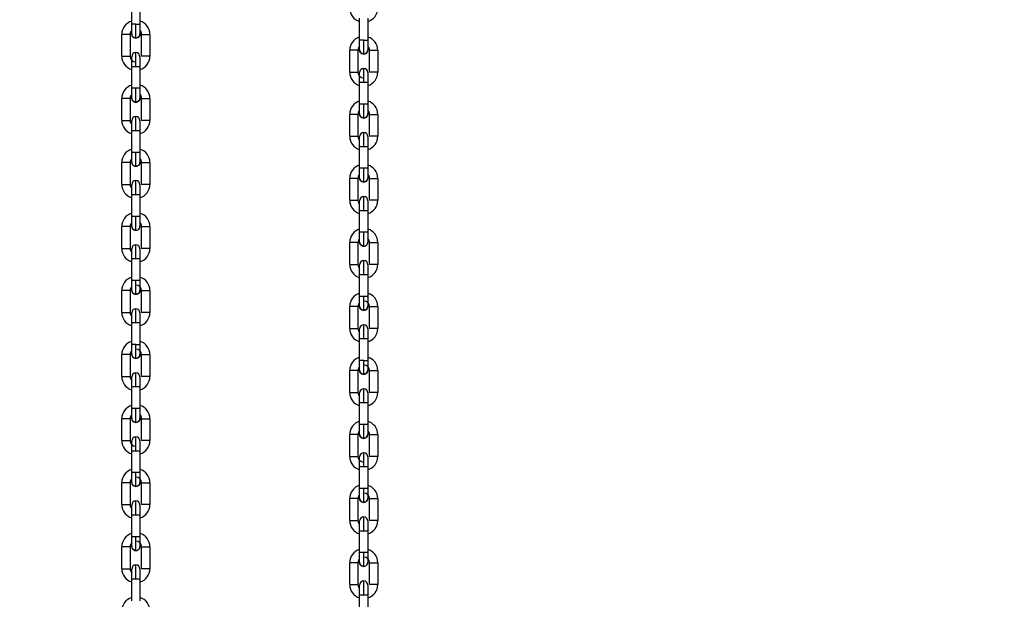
# Model space of a CAD drawing. Header units: inches. Extents: x 170 to 288, y 234 to 248.
# Tile 436 of 480: x 260.326 to 260.95, y 241.673 to 242.041. Entities that reach past the tile are written whole.
import ezdxf

# ---------------------------------------------------------------- set-up
doc = ezdxf.new("R2010")
doc.units = ezdxf.units.IN
doc.header["$LTSCALE"] = 0.25
doc.header["$MEASUREMENT"] = 0
doc.layers.add('ANNOTATIONS', color=1, linetype='Continuous')
doc.layers.add('STANDARD Z GUIDE MOTOR RH', color=7, linetype='Continuous')
doc.styles.add('ARIAL', font='arial.ttf', dxfattribs={"height": 0.09375})
doc.dimstyles.new('STANDARD$0', dxfattribs={"dimtxt": 0.09375, "dimasz": 0.09375, "dimexe": 0.03125, "dimexo": 0.046875, "dimgap": 0.09, "dimtad": 0, "dimtih": 1, "dimtoh": 1, "dimdec": 4, "dimzin": 0, "dimdsep": 46, "dimtxsty": 'ARIAL', "dimcen": 0.09, "dimadec": 0, "dimazin": 0, "dimtfac": 1, "dimtdec": 4, "dimtofl": 0, "dimtmove": 0, "dimatfit": 1, "dimfxl": 1, "dimtolj": 1, "dimtzin": 0, "dimarcsym": 0})

# ---------------------------------------------------------------- blocks, each defined once
blk = doc.blocks.new('*D53')
at = {"layer": 'ANNOTATIONS', "color": 0, "lineweight": -2, "transparency": 16777216}
for p, q in [((259.74769, 244.14378), (261.46263, 244.14378)), ((261.43138, 244.05003), (261.43138, 242.35904)), ((261.43138, 240.23319), (261.43138, 241.92418)), ((260.15394, 240.13944), (261.46263, 240.13944))]:
    blk.add_line(p, q, dxfattribs=at)
at = {"layer": 'ANNOTATIONS', "color": 0, "transparency": 16777216}
for points in [[(261.41575, 244.05003), (261.447, 244.05003), (261.43138, 244.14378)], [(261.41575, 240.23319), (261.447, 240.23319), (261.43138, 240.13944)]]:
    blk.add_solid(points, dxfattribs=at)
at = {"layer": 'defpoints', "color": 0, "transparency": 16777216}
for p in [(259.70081, 244.14378), (261.43138, 244.14378), (260.10706, 240.13944)]:
    blk.add_point(p, dxfattribs=at)
at = {"layer": 'ANNOTATIONS', "color": 0, "transparency": 16777216, "insert": (261.43138, 242.14161), "char_height": 0.09375, "attachment_point": 5, "style": 'ARIAL'}
blk.add_mtext('\\A1;OPENING \\PHEIGHT', dxfattribs=at)

msp = doc.modelspace()

# ---------------------------------------------------------------- linework, layer by layer
at = {"layer": 'STANDARD Z GUIDE MOTOR RH'}
for p, q in [((260.39657, 242.038), (260.39657, 242.05191)), ((260.40182, 242.05191), (260.40182, 242.038)), ((260.54116, 242.02789), (260.54116, 242.0418)), ((260.54641, 242.0418), (260.54641, 242.02789)), ((260.3992, 242.038), (260.39657, 242.038)), ((260.39027, 242.01767), (260.39027, 242.03158)), ((260.39552, 242.03158), (260.39552, 242.01767)), ((260.40287, 242.01767), (260.40287, 242.03158)), ((260.40812, 242.03158), (260.40812, 242.01767)), ((260.54379, 242.02789), (260.54116, 242.02789)), ((260.40812, 242.01767), (260.40287, 242.01767)), ((260.53486, 242.00756), (260.53486, 242.02147)), ((260.54011, 242.02147), (260.54011, 242.00756)), ((260.54746, 242.00756), (260.54746, 242.02147)), ((260.55271, 242.02147), (260.55271, 242.00756)), ((260.39657, 241.99734), (260.39657, 242.01125)), ((260.39657, 242.01125), (260.3992, 242.01125)), ((260.40182, 242.01125), (260.40182, 241.99734)), ((260.55271, 242.00756), (260.54746, 242.00756)), ((260.54116, 241.98723), (260.54116, 242.00114)), ((260.54116, 242.00114), (260.54379, 242.00114)), ((260.54641, 242.00114), (260.54641, 241.98723)), ((260.40182, 241.99734), (260.39657, 241.99734)), ((260.39027, 241.977), (260.39027, 241.99092)), ((260.39552, 241.99092), (260.39552, 241.977)), ((260.40287, 241.977), (260.40287, 241.99092)), ((260.40812, 241.99092), (260.40812, 241.977)), ((260.54641, 241.98723), (260.54116, 241.98723)), ((260.53486, 241.9669), (260.53486, 241.98081)), ((260.54011, 241.98081), (260.54011, 241.9669)), ((260.54746, 241.9669), (260.54746, 241.98081)), ((260.55271, 241.98081), (260.55271, 241.9669)), ((260.39027, 241.977), (260.39552, 241.977)), ((260.39657, 241.95667), (260.39657, 241.97059)), ((260.39657, 241.97059), (260.40105, 241.97059)), ((260.40182, 241.97058), (260.40182, 241.95667)), ((260.53486, 241.9669), (260.54011, 241.9669)), ((260.54116, 241.94657), (260.54116, 241.96048)), ((260.54116, 241.96048), (260.54564, 241.96048)), ((260.54641, 241.96048), (260.54641, 241.94657)), ((260.4002, 241.95667), (260.39657, 241.95667)), ((260.39027, 241.93634), (260.39027, 241.95025)), ((260.39552, 241.95025), (260.39552, 241.93634)), ((260.40287, 241.93634), (260.40287, 241.95025)), ((260.40287, 241.95025), (260.40812, 241.95025)), ((260.40812, 241.95025), (260.40812, 241.93634)), ((260.54479, 241.94657), (260.54116, 241.94657)), ((260.39657, 241.93383), (260.39657, 241.93609)), ((260.53486, 241.92624), (260.53486, 241.94015)), ((260.54011, 241.94015), (260.54011, 241.92624)), ((260.54746, 241.92624), (260.54746, 241.94015)), ((260.54746, 241.94015), (260.55271, 241.94015)), ((260.55271, 241.94015), (260.55271, 241.92624)), ((260.39657, 241.91601), (260.39657, 241.92992)), ((260.40182, 241.92992), (260.40182, 241.91601)), ((260.54116, 241.92372), (260.54116, 241.92598)), ((260.54116, 241.90591), (260.54116, 241.91982)), ((260.54641, 241.91982), (260.54641, 241.90591)), ((260.40182, 241.91601), (260.39657, 241.91601)), ((260.39027, 241.89568), (260.39027, 241.90959)), ((260.39552, 241.90959), (260.39027, 241.90959)), ((260.39552, 241.90959), (260.39552, 241.89568)), ((260.40287, 241.89568), (260.40287, 241.90959)), ((260.40812, 241.90959), (260.40812, 241.89568)), ((260.54641, 241.90591), (260.54116, 241.90591)), ((260.53486, 241.88558), (260.53486, 241.89949)), ((260.54011, 241.89949), (260.53486, 241.89949)), ((260.54011, 241.89949), (260.54011, 241.88557)), ((260.54746, 241.88557), (260.54746, 241.89949)), ((260.55271, 241.89949), (260.55271, 241.88557)), ((260.39657, 241.89162), (260.39657, 241.89496)), ((260.39657, 241.87535), (260.39657, 241.88926)), ((260.39657, 241.88926), (260.4002, 241.88926)), ((260.40182, 241.88926), (260.40182, 241.87535)), ((260.54116, 241.88152), (260.54116, 241.88485)), ((260.54116, 241.86524), (260.54116, 241.87916)), ((260.54116, 241.87916), (260.54479, 241.87916)), ((260.54641, 241.87916), (260.54641, 241.86524)), ((260.39919, 241.87535), (260.39657, 241.87535)), ((260.39027, 241.85502), (260.39027, 241.86893)), ((260.39552, 241.86893), (260.39552, 241.85502)), ((260.40287, 241.85502), (260.40287, 241.86893)), ((260.40812, 241.86893), (260.40812, 241.85502)), ((260.54379, 241.86524), (260.54116, 241.86524)), ((260.53486, 241.84491), (260.53486, 241.85882)), ((260.54011, 241.85882), (260.54011, 241.84491)), ((260.54746, 241.84491), (260.54746, 241.85882)), ((260.55271, 241.85882), (260.55271, 241.84491)), ((260.39657, 241.83469), (260.39657, 241.8486)), ((260.39657, 241.8486), (260.40182, 241.8486)), ((260.40182, 241.8486), (260.40182, 241.83469)), ((260.54116, 241.82458), (260.54116, 241.83849)), ((260.54116, 241.83849), (260.54641, 241.83849)), ((260.54641, 241.83849), (260.54641, 241.82458)), ((260.39919, 241.83469), (260.39657, 241.83469)), ((260.39027, 241.81436), (260.39027, 241.82827)), ((260.39552, 241.82827), (260.39552, 241.81436)), ((260.40287, 241.81436), (260.40287, 241.82827)), ((260.40812, 241.82827), (260.40812, 241.81436)), ((260.54378, 241.82458), (260.54116, 241.82458)), ((260.53486, 241.80425), (260.53486, 241.81816)), ((260.54011, 241.81816), (260.54011, 241.80425)), ((260.54746, 241.80425), (260.54746, 241.81816)), ((260.55271, 241.81816), (260.55271, 241.80425)), ((260.40812, 241.81436), (260.40287, 241.81436)), ((260.39657, 241.79403), (260.39657, 241.80794)), ((260.39657, 241.80794), (260.39919, 241.80794)), ((260.40182, 241.80794), (260.40182, 241.79403)), ((260.55271, 241.80425), (260.54746, 241.80425)), ((260.54116, 241.78392), (260.54116, 241.79783)), ((260.54116, 241.79783), (260.54378, 241.79783)), ((260.54641, 241.79783), (260.54641, 241.78392)), ((260.40182, 241.79403), (260.39657, 241.79403)), ((260.39027, 241.7737), (260.39027, 241.78761)), ((260.39552, 241.78761), (260.39552, 241.7737)), ((260.40287, 241.7737), (260.40287, 241.78761)), ((260.40812, 241.78761), (260.40812, 241.7737)), ((260.54641, 241.78392), (260.54116, 241.78392)), ((260.39027, 241.7737), (260.39552, 241.7737)), ((260.53486, 241.76359), (260.53486, 241.7775)), ((260.54011, 241.7775), (260.54011, 241.76359)), ((260.54746, 241.76359), (260.54746, 241.7775)), ((260.55271, 241.7775), (260.55271, 241.76359)), ((260.39657, 241.75337), (260.39657, 241.76728)), ((260.39657, 241.76728), (260.40162, 241.76728)), ((260.40182, 241.76728), (260.40182, 241.75337)), ((260.53486, 241.76359), (260.54011, 241.76359)), ((260.54116, 241.74326), (260.54116, 241.75717)), ((260.54116, 241.75717), (260.54621, 241.75717)), ((260.54641, 241.75717), (260.54641, 241.74326)), ((260.4002, 241.75337), (260.39657, 241.75337)), ((260.39027, 241.73304), (260.39027, 241.74695)), ((260.39552, 241.74695), (260.39552, 241.73304)), ((260.40287, 241.73304), (260.40287, 241.74695)), ((260.40287, 241.74695), (260.40812, 241.74695)), ((260.40812, 241.74695), (260.40811, 241.73304)), ((260.54479, 241.74326), (260.54116, 241.74326)), ((260.53486, 241.72293), (260.53486, 241.73684)), ((260.54011, 241.73684), (260.54011, 241.72293)), ((260.54746, 241.72293), (260.54746, 241.73684)), ((260.54746, 241.73684), (260.55271, 241.73684)), ((260.55271, 241.73684), (260.55271, 241.72293)), ((260.39657, 241.73052), (260.39657, 241.73278)), ((260.39657, 241.71271), (260.39657, 241.72662)), ((260.39657, 241.72662), (260.40182, 241.72662)), ((260.40182, 241.72662), (260.40182, 241.71271)), ((260.54116, 241.72041), (260.54116, 241.72268)), ((260.54116, 241.7026), (260.54116, 241.71651)), ((260.54116, 241.71651), (260.54641, 241.71651)), ((260.54641, 241.71651), (260.54641, 241.7026)), ((260.40182, 241.71271), (260.39657, 241.71271)), ((260.39027, 241.69238), (260.39027, 241.70629)), ((260.39552, 241.70629), (260.39027, 241.70629)), ((260.39552, 241.70629), (260.39552, 241.69237)), ((260.40286, 241.69237), (260.40286, 241.70629)), ((260.40811, 241.70629), (260.40811, 241.69237)), ((260.54641, 241.7026), (260.54116, 241.7026)), ((260.53486, 241.68227), (260.53486, 241.69618)), ((260.54011, 241.69618), (260.53486, 241.69618)), ((260.54011, 241.69618), (260.54011, 241.68227)), ((260.54746, 241.68227), (260.54746, 241.69618)), ((260.55271, 241.69618), (260.55271, 241.68227)), ((260.39656, 241.67204), (260.39657, 241.68596)), ((260.39657, 241.68596), (260.40019, 241.68596)), ((260.40181, 241.68596), (260.40181, 241.67204)), ((260.54116, 241.66194), (260.54116, 241.67585)), ((260.54116, 241.67585), (260.54479, 241.67585)), ((260.54641, 241.67585), (260.54641, 241.66194))]:
    msp.add_line(p, q, dxfattribs=at)
at = {"layer": 'STANDARD Z GUIDE MOTOR RH', "flags": 128}
for points in [[(260.39657, 242.03183), (260.39657, 242.03287), (260.39657, 242.03364), (260.39657, 242.03679), (260.39657, 242.038)], [(260.3992, 242.0292), (260.3992, 242.03069), (260.3992, 242.03178), (260.3992, 242.03463), (260.3992, 242.03628), (260.3992, 242.038)], [(260.40182, 242.038), (260.40182, 242.03679), (260.40182, 242.03364), (260.40182, 242.03287), (260.40182, 242.03183)], [(260.39552, 242.03158), (260.39532, 242.03158), (260.39027, 242.03158)], [(260.3992, 242.0292), (260.39819, 242.0294), (260.39734, 242.02997), (260.39677, 242.03082), (260.39657, 242.03183)], [(260.40182, 242.03183), (260.40162, 242.03082), (260.40105, 242.02997), (260.4002, 242.0294), (260.3992, 242.0292)], [(260.40287, 242.03158), (260.40449, 242.03158), (260.4055, 242.03158), (260.40812, 242.03158)], [(260.54116, 242.02172), (260.54116, 242.02276), (260.54116, 242.02353), (260.54116, 242.02669), (260.54116, 242.02789)], [(260.54379, 242.0191), (260.54379, 242.02058), (260.54379, 242.02167), (260.54379, 242.02453), (260.54379, 242.02617), (260.54379, 242.02789)], [(260.54641, 242.02789), (260.54641, 242.02669), (260.54641, 242.02353), (260.54641, 242.02276), (260.54641, 242.02172)], [(260.39027, 242.01767), (260.3939, 242.01767), (260.39475, 242.01767), (260.39552, 242.01767)], [(260.39657, 242.01125), (260.39657, 242.01361), (260.39657, 242.01467), (260.39657, 242.01741)], [(260.3992, 242.01125), (260.3992, 242.01296), (260.3992, 242.01461), (260.3992, 242.01613), (260.3992, 242.01937), (260.3992, 242.01987), (260.3992, 242.02004)], [(260.40182, 242.01741), (260.40182, 242.01467), (260.40182, 242.01361)], [(260.54011, 242.02147), (260.53991, 242.02147), (260.53486, 242.02147)], [(260.54379, 242.0191), (260.54278, 242.0193), (260.54193, 242.01987), (260.54136, 242.02072), (260.54116, 242.02172)], [(260.54641, 242.02172), (260.54621, 242.02072), (260.54564, 242.01987), (260.54479, 242.0193), (260.54379, 242.0191)], [(260.54746, 242.02147), (260.54908, 242.02147), (260.55009, 242.02147), (260.55271, 242.02147)], [(260.3992, 242.01125), (260.4002, 242.01125), (260.40182, 242.01125)], [(260.40182, 242.01361), (260.40182, 242.01125)], [(260.53486, 242.00756), (260.53849, 242.00756), (260.53934, 242.00756), (260.54011, 242.00756)], [(260.54116, 242.00114), (260.54116, 242.0035), (260.54116, 242.00457), (260.54116, 242.00731)], [(260.54379, 242.00114), (260.54379, 242.00285), (260.54379, 242.0045), (260.54379, 242.00602), (260.54379, 242.00926), (260.54379, 242.00976), (260.54379, 242.00993)], [(260.54641, 242.00731), (260.54641, 242.00457)], [(260.54641, 242.00457), (260.54641, 242.0035)], [(260.54379, 242.00114), (260.54479, 242.00114), (260.54641, 242.00114)], [(260.54641, 242.0035), (260.54641, 242.00114)], [(260.39657, 241.99117), (260.39657, 241.99391), (260.39657, 241.99498), (260.39657, 241.99734)], [(260.3992, 241.98854), (260.3992, 241.98871), (260.3992, 241.98921), (260.3992, 241.99245), (260.3992, 241.99397), (260.3992, 241.99562), (260.3992, 241.99734)], [(260.40182, 241.99734), (260.40182, 241.99613), (260.40182, 241.99498), (260.40182, 241.99164), (260.40182, 241.99129), (260.40182, 241.99117)], [(260.39552, 241.99092), (260.3929, 241.99092), (260.39189, 241.99092), (260.39027, 241.99092)], [(260.3992, 241.98854), (260.39819, 241.98874), (260.39734, 241.98931), (260.39677, 241.99016), (260.39657, 241.99117)], [(260.40182, 241.99117), (260.40162, 241.99016), (260.40105, 241.98931), (260.4002, 241.98874), (260.3992, 241.98854)], [(260.40287, 241.99092), (260.40735, 241.99092), (260.40792, 241.99092), (260.40812, 241.99092)], [(260.54116, 241.98106), (260.54116, 241.9838), (260.54116, 241.98487), (260.54116, 241.98723)], [(260.54379, 241.97844), (260.54379, 241.9786), (260.54379, 241.97911), (260.54379, 241.98234), (260.54379, 241.98386), (260.54379, 241.98551), (260.54379, 241.98723)], [(260.54641, 241.98723), (260.54641, 241.98603), (260.54641, 241.98487), (260.54641, 241.98153), (260.54641, 241.98118), (260.54641, 241.98106)], [(260.3992, 241.97059), (260.3992, 241.9723), (260.3992, 241.97395), (260.3992, 241.9768), (260.3992, 241.9779), (260.3992, 241.97938)], [(260.54011, 241.98081), (260.53749, 241.98081), (260.53648, 241.98081), (260.53486, 241.98081)], [(260.54379, 241.97844), (260.54278, 241.97864), (260.54193, 241.9792), (260.54136, 241.98006), (260.54116, 241.98106)], [(260.54641, 241.98106), (260.54621, 241.98006), (260.54564, 241.9792), (260.54479, 241.97864), (260.54379, 241.97844)], [(260.54746, 241.98081), (260.55194, 241.98081), (260.55251, 241.98081), (260.55271, 241.98081)], [(260.39657, 241.97058), (260.39657, 241.97179), (260.39657, 241.97495), (260.39657, 241.97571), (260.39657, 241.97675)], [(260.40182, 241.97675), (260.40182, 241.97628), (260.40182, 241.97571), (260.40182, 241.97295)], [(260.40182, 241.97628), (260.40182, 241.97571)], [(260.40182, 241.97295), (260.40182, 241.97179), (260.40182, 241.97058)], [(260.40812, 241.977), (260.4065, 241.977), (260.4055, 241.977), (260.40287, 241.977)], [(260.40105, 241.97059), (260.40162, 241.97058), (260.40182, 241.97058)], [(260.54116, 241.96048), (260.54116, 241.96168), (260.54116, 241.96484), (260.54116, 241.96561), (260.54116, 241.96665)], [(260.54379, 241.96048), (260.54379, 241.96219), (260.54379, 241.96384), (260.54379, 241.9667), (260.54379, 241.96779), (260.54379, 241.96927)], [(260.54641, 241.96665), (260.54641, 241.96618), (260.54641, 241.96561), (260.54641, 241.96284)], [(260.55271, 241.9669), (260.55109, 241.9669), (260.55009, 241.9669), (260.54746, 241.9669)], [(260.54564, 241.96048), (260.54621, 241.96048), (260.54641, 241.96048)], [(260.54641, 241.96618), (260.54641, 241.96561)], [(260.54641, 241.96284), (260.54641, 241.96168)], [(260.54641, 241.96168), (260.54641, 241.96048)], [(260.39657, 241.95051), (260.39657, 241.95231), (260.39657, 241.95325), (260.39657, 241.95547), (260.39657, 241.95667)], [(260.3992, 241.94788), (260.3992, 241.95046), (260.3992, 241.95179), (260.3992, 241.95331), (260.3992, 241.95496), (260.3992, 241.95667)], [(260.40182, 241.95667), (260.40105, 241.95667), (260.4002, 241.95667)], [(260.40182, 241.95667), (260.40182, 241.95325), (260.40182, 241.95231), (260.40182, 241.95051)], [(260.39552, 241.95025), (260.39532, 241.95025), (260.39475, 241.95025), (260.39027, 241.95025)], [(260.3992, 241.94788), (260.39819, 241.94808), (260.39734, 241.94865), (260.39677, 241.9495), (260.39657, 241.95051)], [(260.40182, 241.95051), (260.40162, 241.9495), (260.40105, 241.94865), (260.4002, 241.94808), (260.3992, 241.94788)], [(260.54116, 241.9404), (260.54116, 241.94221), (260.54116, 241.94314), (260.54116, 241.94536), (260.54116, 241.94657)], [(260.54379, 241.93777), (260.54379, 241.94035), (260.54379, 241.94168), (260.54379, 241.9432), (260.54379, 241.94485), (260.54379, 241.94657)], [(260.54641, 241.94657), (260.54564, 241.94657), (260.54479, 241.94657)], [(260.54641, 241.94657), (260.54641, 241.94314), (260.54641, 241.94221), (260.54641, 241.9404)], [(260.39027, 241.93634), (260.3929, 241.93634), (260.3939, 241.93634), (260.39552, 241.93634)], [(260.39919, 241.92992), (260.39919, 241.93164), (260.39919, 241.93329), (260.39919, 241.93481), (260.39919, 241.93614), (260.39919, 241.93872)], [(260.40182, 241.93609), (260.40182, 241.93428), (260.40182, 241.93335), (260.40182, 241.93113), (260.40182, 241.92992)], [(260.40812, 241.93634), (260.40792, 241.93634), (260.40287, 241.93634)], [(260.54011, 241.94015), (260.53991, 241.94015), (260.53934, 241.94015), (260.53486, 241.94015)], [(260.54379, 241.93777), (260.54278, 241.93797), (260.54193, 241.93854), (260.54136, 241.93939), (260.54116, 241.9404)], [(260.54641, 241.9404), (260.54621, 241.93939), (260.54564, 241.93854), (260.54479, 241.93797), (260.54379, 241.93777)], [(260.39657, 241.92992), (260.39657, 241.93335), (260.39657, 241.93429)], [(260.39657, 241.92992), (260.39677, 241.92992), (260.39734, 241.92992), (260.39819, 241.92992), (260.40182, 241.92992)], [(260.53486, 241.92624), (260.53749, 241.92624), (260.53849, 241.92624), (260.54011, 241.92624)], [(260.54116, 241.91982), (260.54116, 241.92324), (260.54116, 241.92418)], [(260.54379, 241.91982), (260.54379, 241.92153), (260.54379, 241.92318), (260.54379, 241.9247), (260.54379, 241.92603), (260.54379, 241.92861)], [(260.54641, 241.92598), (260.54641, 241.92418), (260.54641, 241.92324), (260.54641, 241.92102)], [(260.55271, 241.92624), (260.55251, 241.92624), (260.54746, 241.92624)], [(260.54116, 241.91982), (260.54136, 241.91982), (260.54193, 241.91982), (260.54278, 241.91982), (260.54641, 241.91982)], [(260.54641, 241.92102), (260.54641, 241.91982)], [(260.39657, 241.90984), (260.39657, 241.91031), (260.39657, 241.91088), (260.39657, 241.91365), (260.39657, 241.91481), (260.39657, 241.91601)], [(260.39919, 241.90722), (260.39919, 241.9087), (260.39919, 241.9098), (260.39919, 241.91113), (260.39919, 241.91265), (260.39919, 241.91601)], [(260.40182, 241.91601), (260.40182, 241.91481), (260.40182, 241.91365), (260.40182, 241.91165), (260.40182, 241.91088), (260.40182, 241.90984)], [(260.39919, 241.90722), (260.39819, 241.90742), (260.39734, 241.90799), (260.39677, 241.90884), (260.39657, 241.90984)], [(260.40287, 241.90959), (260.40549, 241.90959), (260.4065, 241.90959), (260.40812, 241.90959)], [(260.54116, 241.89974), (260.54116, 241.90021), (260.54116, 241.90078), (260.54116, 241.90355), (260.54116, 241.9047), (260.54116, 241.90591)], [(260.54379, 241.89711), (260.54379, 241.89859), (260.54379, 241.89969), (260.54379, 241.90102), (260.54379, 241.90254), (260.54379, 241.90591)], [(260.54641, 241.90591), (260.54641, 241.9047), (260.54641, 241.90355), (260.54641, 241.90154), (260.54641, 241.90078), (260.54641, 241.89974)], [(260.39919, 241.88926), (260.39919, 241.89098), (260.39919, 241.89263), (260.39919, 241.89415), (260.39919, 241.89657), (260.39919, 241.89739), (260.39919, 241.89805)], [(260.54379, 241.89711), (260.54278, 241.89731), (260.54193, 241.89788), (260.54136, 241.89873), (260.54116, 241.89974)], [(260.54746, 241.89949), (260.55009, 241.89949), (260.55109, 241.89949), (260.55271, 241.89949)], [(260.39027, 241.89568), (260.39532, 241.89568), (260.39552, 241.89568)], [(260.39657, 241.89496), (260.39657, 241.89531), (260.39657, 241.89543)], [(260.39657, 241.89496), (260.39657, 241.89531)], [(260.39657, 241.88926), (260.39657, 241.89047), (260.39657, 241.89162)], [(260.40182, 241.89543), (260.40182, 241.89269)], [(260.40182, 241.89269), (260.40182, 241.89162), (260.40182, 241.88926)], [(260.40812, 241.89568), (260.40549, 241.89568), (260.40449, 241.89568), (260.40307, 241.89568), (260.40287, 241.89568)], [(260.4002, 241.88926), (260.40105, 241.88926), (260.40182, 241.88926)], [(260.53486, 241.88558), (260.53991, 241.88558), (260.54011, 241.88557)], [(260.54116, 241.88485), (260.54116, 241.8852), (260.54116, 241.88532)], [(260.54116, 241.88485), (260.54116, 241.8852)], [(260.54379, 241.87916), (260.54379, 241.88087), (260.54379, 241.88252), (260.54379, 241.88404), (260.54379, 241.88647), (260.54379, 241.88728), (260.54379, 241.88795)], [(260.54641, 241.88532), (260.54641, 241.88258)], [(260.55271, 241.88557), (260.55008, 241.88557), (260.54908, 241.88557), (260.54766, 241.88557), (260.54746, 241.88557)], [(260.54116, 241.87916), (260.54116, 241.88036), (260.54116, 241.88152)], [(260.54479, 241.87916), (260.54564, 241.87916), (260.54641, 241.87916)], [(260.54641, 241.88258), (260.54641, 241.88152), (260.54641, 241.87916)], [(260.39657, 241.86918), (260.39657, 241.87192), (260.39657, 241.87299), (260.39657, 241.87535)], [(260.39919, 241.86656), (260.39919, 241.86673), (260.39919, 241.86913), (260.39919, 241.87047), (260.39919, 241.87364), (260.39919, 241.87535)], [(260.40182, 241.87535), (260.4002, 241.87535), (260.39919, 241.87535)], [(260.40182, 241.87535), (260.40182, 241.87299), (260.40182, 241.87192), (260.40182, 241.86918)], [(260.39552, 241.86893), (260.39475, 241.86893), (260.3939, 241.86893), (260.39027, 241.86893)], [(260.39919, 241.86656), (260.39819, 241.86676), (260.39734, 241.86733), (260.39677, 241.86818), (260.39657, 241.86918)], [(260.40182, 241.86918), (260.40162, 241.86818), (260.40105, 241.86733), (260.4002, 241.86676), (260.39919, 241.86656)], [(260.40287, 241.86893), (260.40792, 241.86893), (260.40812, 241.86893)], [(260.54116, 241.85908), (260.54116, 241.86182), (260.54116, 241.86288), (260.54116, 241.86524)], [(260.54379, 241.85645), (260.54379, 241.85662), (260.54379, 241.85903), (260.54379, 241.86036), (260.54379, 241.86353), (260.54379, 241.86524)], [(260.54641, 241.86524), (260.54479, 241.86524), (260.54379, 241.86524)], [(260.54641, 241.86524), (260.54641, 241.86288), (260.54641, 241.86182), (260.54641, 241.85908)], [(260.39027, 241.85502), (260.39189, 241.85502), (260.39289, 241.85502), (260.39552, 241.85502)], [(260.39657, 241.8486), (260.39657, 241.8498), (260.39657, 241.85203), (260.39657, 241.85296), (260.39657, 241.85477)], [(260.39919, 241.8486), (260.39919, 241.85032), (260.39919, 241.85197), (260.39919, 241.85482), (260.39919, 241.85591), (260.39919, 241.85739)], [(260.40182, 241.85477), (260.40182, 241.85373), (260.40182, 241.85296), (260.40182, 241.8498), (260.40182, 241.8486)], [(260.40812, 241.85502), (260.40735, 241.85502), (260.4065, 241.85502), (260.40287, 241.85502)], [(260.54011, 241.85882), (260.53934, 241.85882), (260.53849, 241.85882), (260.53486, 241.85882)], [(260.54379, 241.85645), (260.54278, 241.85665), (260.54193, 241.85722), (260.54136, 241.85807), (260.54116, 241.85908)], [(260.54641, 241.85908), (260.54621, 241.85807), (260.54564, 241.85722), (260.54479, 241.85665), (260.54379, 241.85645)], [(260.54746, 241.85882), (260.55251, 241.85882), (260.55271, 241.85882)], [(260.40182, 241.85373), (260.40182, 241.85296)], [(260.40182, 241.8498), (260.40182, 241.8486)], [(260.53486, 241.84491), (260.53648, 241.84491), (260.53749, 241.84491), (260.54011, 241.84491)], [(260.54116, 241.83849), (260.54116, 241.8397), (260.54116, 241.84192), (260.54116, 241.84286), (260.54116, 241.84466)], [(260.54378, 241.83849), (260.54378, 241.84021), (260.54378, 241.84186), (260.54378, 241.84471), (260.54378, 241.8458), (260.54378, 241.84729)], [(260.54641, 241.84466), (260.54641, 241.84362), (260.54641, 241.84285)], [(260.54641, 241.84362), (260.54641, 241.84286), (260.54641, 241.8397), (260.54641, 241.83849)], [(260.55271, 241.84491), (260.55194, 241.84491), (260.55109, 241.84491), (260.54746, 241.84491)], [(260.54641, 241.8397), (260.54641, 241.83849)], [(260.39657, 241.82852), (260.39657, 241.82956), (260.39657, 241.83033), (260.39657, 241.83349), (260.39657, 241.83469)], [(260.39919, 241.8259), (260.39919, 241.82738), (260.39919, 241.82847), (260.39919, 241.83133), (260.39919, 241.83297), (260.39919, 241.83469)], [(260.40182, 241.83469), (260.40182, 241.83349), (260.40182, 241.83126), (260.40182, 241.83033), (260.40182, 241.82852)], [(260.39552, 241.82827), (260.39532, 241.82827), (260.39027, 241.82827)], [(260.39919, 241.8259), (260.39819, 241.8261), (260.39734, 241.82667), (260.39677, 241.82752), (260.39657, 241.82852)], [(260.40182, 241.82852), (260.40162, 241.82752), (260.40105, 241.82667), (260.4002, 241.8261), (260.39919, 241.8259)], [(260.40287, 241.82827), (260.40449, 241.82827), (260.40549, 241.82827), (260.40812, 241.82827)], [(260.54116, 241.81841), (260.54116, 241.81945), (260.54116, 241.82022), (260.54116, 241.82338), (260.54116, 241.82458)], [(260.54378, 241.81579), (260.54378, 241.81727), (260.54378, 241.81837), (260.54378, 241.82122), (260.54378, 241.82287), (260.54378, 241.82458)], [(260.54641, 241.82458), (260.54641, 241.82338), (260.54641, 241.82116), (260.54641, 241.82022), (260.54641, 241.81841)], [(260.39919, 241.80794), (260.39919, 241.80965), (260.39919, 241.81282), (260.39919, 241.81416), (260.39919, 241.81673)], [(260.54011, 241.81816), (260.53991, 241.81816), (260.53486, 241.81816)], [(260.54378, 241.81579), (260.54278, 241.81599), (260.54193, 241.81656), (260.54136, 241.81741), (260.54116, 241.81841)], [(260.54641, 241.81841), (260.54621, 241.81741), (260.54564, 241.81656), (260.54479, 241.81599), (260.54378, 241.81579)], [(260.54746, 241.81816), (260.54908, 241.81816), (260.55008, 241.81816), (260.55271, 241.81816)], [(260.39027, 241.81436), (260.39475, 241.81436), (260.39532, 241.81436), (260.39552, 241.81436)], [(260.39657, 241.81137), (260.39657, 241.81411)], [(260.39657, 241.80794), (260.39657, 241.8103), (260.39657, 241.81137)], [(260.40182, 241.81411), (260.40182, 241.81137)], [(260.40182, 241.81137), (260.40182, 241.8103), (260.40182, 241.80794)], [(260.39919, 241.80794), (260.4002, 241.80794), (260.40182, 241.80794)], [(260.53486, 241.80425), (260.53934, 241.80425), (260.53991, 241.80425), (260.54011, 241.80425)], [(260.54116, 241.80019), (260.54116, 241.80126), (260.54116, 241.804)], [(260.54378, 241.79783), (260.54378, 241.79955), (260.54378, 241.80272), (260.54378, 241.80405), (260.54378, 241.80662)], [(260.54641, 241.804), (260.54641, 241.80126)], [(260.54116, 241.79783), (260.54116, 241.80019)], [(260.54378, 241.79783), (260.54479, 241.79783), (260.54641, 241.79783)], [(260.54641, 241.80126), (260.54641, 241.80019)], [(260.54641, 241.80019), (260.54641, 241.79783)], [(260.39657, 241.78786), (260.39657, 241.7906), (260.39657, 241.79167), (260.39657, 241.79403)], [(260.39919, 241.78524), (260.39919, 241.78591), (260.39919, 241.78672), (260.39919, 241.78914), (260.39919, 241.79066), (260.39919, 241.79231), (260.39919, 241.79403)], [(260.40182, 241.79403), (260.40182, 241.79283), (260.40182, 241.79167), (260.40182, 241.7889), (260.40182, 241.78833), (260.40182, 241.78786)], [(260.39552, 241.78761), (260.39289, 241.78761), (260.39189, 241.78761), (260.39027, 241.78761)], [(260.39919, 241.78524), (260.39819, 241.78544), (260.39734, 241.786), (260.39677, 241.78686), (260.39657, 241.78786)], [(260.40182, 241.78786), (260.40162, 241.78686), (260.40105, 241.786), (260.4002, 241.78544), (260.39919, 241.78524)], [(260.40287, 241.78761), (260.40735, 241.78761), (260.40792, 241.78761), (260.40812, 241.78761)], [(260.54116, 241.77775), (260.54116, 241.78049), (260.54116, 241.78156), (260.54116, 241.78392)], [(260.54378, 241.77513), (260.54378, 241.7758), (260.54378, 241.77661), (260.54378, 241.77904), (260.54378, 241.78056), (260.54378, 241.78221), (260.54378, 241.78392)], [(260.54641, 241.78392), (260.54641, 241.78272), (260.54641, 241.78156), (260.54641, 241.77879), (260.54641, 241.77822), (260.54641, 241.77775)], [(260.39657, 241.77241), (260.39657, 241.77298), (260.39657, 241.77345)], [(260.39657, 241.76728), (260.39657, 241.76848), (260.39657, 241.76964), (260.39657, 241.77241), (260.39657, 241.77298)], [(260.39919, 241.76728), (260.39919, 241.77064), (260.39919, 241.77216), (260.39919, 241.77459), (260.39919, 241.7754), (260.39919, 241.77607)], [(260.40182, 241.77345), (260.40182, 241.77333), (260.40182, 241.77298)], [(260.40182, 241.77298), (260.40182, 241.76964)], [(260.40812, 241.7737), (260.4065, 241.7737), (260.40549, 241.7737), (260.40287, 241.7737)], [(260.54011, 241.7775), (260.53748, 241.7775), (260.53648, 241.7775), (260.53486, 241.7775)], [(260.54378, 241.77513), (260.54278, 241.77533), (260.54193, 241.7759), (260.54136, 241.77675), (260.54116, 241.77775)], [(260.54641, 241.77775), (260.54621, 241.77675), (260.54564, 241.7759), (260.54479, 241.77533), (260.54378, 241.77513)], [(260.54746, 241.7775), (260.55194, 241.7775), (260.55251, 241.7775), (260.55271, 241.7775)], [(260.40162, 241.76728), (260.40182, 241.76728)], [(260.40182, 241.76964), (260.40182, 241.76848), (260.40182, 241.76728)], [(260.54116, 241.7623), (260.54116, 241.76287), (260.54116, 241.76334)], [(260.54116, 241.75717), (260.54116, 241.75837), (260.54116, 241.75953), (260.54116, 241.7623), (260.54116, 241.76287)], [(260.54378, 241.75717), (260.54378, 241.76054), (260.54378, 241.76206), (260.54378, 241.76448), (260.54378, 241.76529), (260.54378, 241.76596)], [(260.54641, 241.76334), (260.54641, 241.76322), (260.54641, 241.76287)], [(260.54641, 241.76287), (260.54641, 241.75953), (260.54641, 241.75837)], [(260.55271, 241.76359), (260.55109, 241.76359), (260.55008, 241.76359), (260.54746, 241.76359)], [(260.54621, 241.75717), (260.54641, 241.75717)], [(260.54641, 241.75837), (260.54641, 241.75717)], [(260.39657, 241.7472), (260.39657, 241.74901), (260.39657, 241.74994), (260.39657, 241.75216), (260.39657, 241.75337)], [(260.39919, 241.74457), (260.39919, 241.74715), (260.39919, 241.74848), (260.39919, 241.75165), (260.39919, 241.75337)], [(260.40182, 241.75337), (260.40105, 241.75337), (260.4002, 241.75337)], [(260.40182, 241.75337), (260.40182, 241.75101), (260.40182, 241.74994), (260.40182, 241.7472)], [(260.39552, 241.74695), (260.39532, 241.74695), (260.39475, 241.74695), (260.39027, 241.74695)], [(260.39919, 241.74457), (260.39819, 241.74477), (260.39734, 241.74534), (260.39677, 241.74619), (260.39657, 241.7472)], [(260.40182, 241.7472), (260.40162, 241.74619), (260.40105, 241.74534), (260.4002, 241.74477), (260.39919, 241.74457)], [(260.54116, 241.73709), (260.54116, 241.7389), (260.54116, 241.73983), (260.54116, 241.74206), (260.54116, 241.74326)], [(260.54378, 241.73447), (260.54378, 241.73704), (260.54378, 241.73838), (260.54378, 241.74154), (260.54378, 241.74326)], [(260.54641, 241.74326), (260.54564, 241.74326), (260.54479, 241.74326)], [(260.54641, 241.74326), (260.54641, 241.7409), (260.54641, 241.73983), (260.54641, 241.73709)], [(260.39919, 241.72662), (260.39919, 241.72833), (260.39919, 241.72998), (260.39919, 241.7315), (260.39919, 241.73283), (260.39919, 241.73541)], [(260.54011, 241.73684), (260.53991, 241.73684), (260.53934, 241.73684), (260.53486, 241.73684)], [(260.54378, 241.73447), (260.54278, 241.73467), (260.54193, 241.73524), (260.54136, 241.73609), (260.54116, 241.73709)], [(260.54641, 241.73709), (260.54621, 241.73609), (260.54564, 241.73524), (260.54479, 241.73467), (260.54378, 241.73447)], [(260.39027, 241.73304), (260.3939, 241.73304), (260.39475, 241.73304), (260.39552, 241.73304)], [(260.39657, 241.72662), (260.39657, 241.73004), (260.39657, 241.73098)], [(260.40182, 241.73278), (260.40182, 241.73098), (260.40182, 241.73004), (260.40182, 241.72782), (260.40182, 241.72662)], [(260.40811, 241.73304), (260.40792, 241.73304), (260.40287, 241.73304)], [(260.53486, 241.72293), (260.53849, 241.72293), (260.53934, 241.72293), (260.54011, 241.72293)], [(260.54378, 241.71651), (260.54378, 241.71822), (260.54378, 241.71987), (260.54378, 241.72139), (260.54378, 241.72273), (260.54378, 241.7253)], [(260.54641, 241.72268), (260.54641, 241.72087), (260.54641, 241.71994), (260.54641, 241.71771), (260.54641, 241.71651)], [(260.55271, 241.72293), (260.55251, 241.72293), (260.54746, 241.72293)], [(260.54116, 241.71651), (260.54116, 241.71994), (260.54116, 241.72087)], [(260.39657, 241.70654), (260.39657, 241.70701), (260.39657, 241.70758), (260.39657, 241.71035), (260.39657, 241.7115), (260.39657, 241.71271)], [(260.39919, 241.70391), (260.39919, 241.70539), (260.39919, 241.70649), (260.39919, 241.70934), (260.39919, 241.71099), (260.39919, 241.71271)], [(260.40182, 241.71271), (260.40182, 241.7115), (260.40182, 241.70834), (260.40182, 241.70758), (260.40182, 241.70654)], [(260.39919, 241.70391), (260.39819, 241.70411), (260.39733, 241.70468), (260.39677, 241.70553), (260.39657, 241.70654)], [(260.40286, 241.70629), (260.40649, 241.70629), (260.40735, 241.70629), (260.40811, 241.70629)], [(260.54116, 241.69643), (260.54116, 241.6969), (260.54116, 241.69747), (260.54116, 241.70024), (260.54116, 241.7014), (260.54116, 241.7026)], [(260.54378, 241.69381), (260.54378, 241.69529), (260.54378, 241.69638), (260.54378, 241.69923), (260.54378, 241.70088), (260.54378, 241.7026)], [(260.54641, 241.7026), (260.54641, 241.7014), (260.54641, 241.69824), (260.54641, 241.69747), (260.54641, 241.69643)], [(260.39027, 241.69238), (260.39532, 241.69238), (260.39552, 241.69237)], [(260.39657, 241.692), (260.39657, 241.69212)], [(260.39657, 241.68596), (260.39657, 241.68716), (260.39657, 241.68832), (260.39657, 241.692)], [(260.39919, 241.68596), (260.39919, 241.68767), (260.39919, 241.68932), (260.39919, 241.69084), (260.39919, 241.69408), (260.39919, 241.69458), (260.39919, 241.69475)], [(260.40181, 241.69212), (260.40181, 241.68938), (260.40181, 241.68832), (260.40181, 241.68596)], [(260.40811, 241.69237), (260.40549, 241.69237), (260.40448, 241.69237), (260.40286, 241.69237)], [(260.54378, 241.69381), (260.54278, 241.69401), (260.54193, 241.69457), (260.54136, 241.69543), (260.54116, 241.69643)], [(260.54746, 241.69618), (260.55109, 241.69618), (260.55194, 241.69618), (260.55271, 241.69618)], [(260.40019, 241.68596), (260.40105, 241.68596), (260.40181, 241.68596)], [(260.53486, 241.68227), (260.53991, 241.68227), (260.54011, 241.68227)], [(260.54116, 241.6819), (260.54116, 241.68202)], [(260.54116, 241.67585), (260.54116, 241.67705), (260.54116, 241.67821), (260.54116, 241.6819)], [(260.54378, 241.67585), (260.54378, 241.67756), (260.54378, 241.67921), (260.54378, 241.68073), (260.54378, 241.68397), (260.54378, 241.68447), (260.54378, 241.68464)], [(260.54641, 241.68202), (260.54641, 241.67927)], [(260.54641, 241.67927), (260.54641, 241.67821), (260.54641, 241.67585)], [(260.55271, 241.68227), (260.55008, 241.68227), (260.54908, 241.68227), (260.54746, 241.68227)], [(260.54479, 241.67585), (260.54564, 241.67585), (260.54641, 241.67585)]]:
    msp.add_lwpolyline(points, dxfattribs=at)
at = {"layer": 'STANDARD Z GUIDE MOTOR RH'}
for centre, radius, start, end in [((260.54366, 242.04822), 0.00879, 179.99883, 253.52472), ((260.54392, 242.04822), 0.00879, 286.47294, 359.99883), ((260.39907, 242.03158), 0.00879, 106.4727, 179.99859), ((260.40052, 242.13817), 0.10019, 269.24603, 270.74714), ((260.39933, 242.03158), 0.00879, 359.99883, 73.52472), ((260.39907, 242.03158), 0.00354, 134.72409, 179.99883), ((260.3992, 242.03183), 0.00262, 179.99883, 359.99884), ((260.39933, 242.03158), 0.00354, 359.99883, 45.27424), ((260.54366, 242.02147), 0.00879, 106.4727, 179.99859), ((260.54392, 242.02147), 0.00879, 359.99883, 73.52472), ((260.54366, 242.02147), 0.00354, 134.72409, 179.99883), ((260.54511, 242.12807), 0.10019, 269.24603, 270.74714), ((260.54392, 242.02147), 0.00354, 359.99883, 45.27424), ((260.39907, 242.01767), 0.00879, 179.99883, 253.52472), ((260.39907, 242.01767), 0.00354, 179.99883, 269.99883), ((260.3992, 242.01741), 0.00262, 359.97985, 179.97983), ((260.39933, 242.01767), 0.00879, 286.47294, 359.99883), ((260.54379, 242.02172), 0.00262, 179.99883, 359.99884), ((260.54366, 242.00756), 0.00879, 179.99883, 253.52472), ((260.54366, 242.00756), 0.00354, 179.99883, 269.99883), ((260.54379, 242.00731), 0.00262, 359.97985, 179.97983), ((260.54392, 242.00756), 0.00879, 286.47294, 359.99883), ((260.39906, 241.99092), 0.00879, 106.4727, 179.99859), ((260.39933, 241.99092), 0.00879, 359.99883, 73.52472), ((260.39906, 241.99092), 0.00354, 134.72374, 179.99883), ((260.39933, 241.99092), 0.00354, 359.99883, 45.27428), ((260.3992, 241.99117), 0.00262, 179.99883, 359.99884), ((260.54366, 241.98081), 0.00879, 106.4727, 179.99859), ((260.54392, 241.98081), 0.00879, 359.99883, 73.52472), ((260.3992, 241.97675), 0.00262, 359.97985, 179.97983), ((260.54366, 241.98081), 0.00354, 134.72374, 179.99883), ((260.54379, 241.98106), 0.00262, 179.99883, 359.99884), ((260.54392, 241.98081), 0.00354, 359.99883, 45.27428), ((260.39906, 241.977), 0.00879, 179.99883, 253.52472), ((260.39906, 241.977), 0.00354, 179.99883, 225.27376), ((260.39933, 241.977), 0.00879, 286.47294, 359.99883), ((260.54366, 241.9669), 0.00879, 179.99883, 253.52472), ((260.54366, 241.9669), 0.00354, 179.99883, 225.27376), ((260.54379, 241.96665), 0.00262, 359.97985, 179.97983), ((260.54392, 241.9669), 0.00879, 286.47294, 359.99883), ((260.39906, 241.95025), 0.00879, 106.4727, 179.99859), ((260.39933, 241.95025), 0.00879, 359.99883, 73.52472), ((260.39906, 241.95025), 0.00354, 134.72374, 179.99883), ((260.3992, 241.95051), 0.00262, 179.99883, 359.99884), ((260.39933, 241.95025), 0.00354, 359.99883, 45.2743), ((260.54366, 241.94015), 0.00879, 106.4727, 179.99859), ((260.54392, 241.94015), 0.00879, 359.99883, 73.52472), ((260.54366, 241.94015), 0.00354, 134.72374, 179.99883), ((260.54392, 241.94015), 0.00354, 359.99883, 45.2743), ((260.39906, 241.93634), 0.00879, 179.99883, 253.52472), ((260.39906, 241.93634), 0.00354, 179.99883, 225.27429), ((260.39919, 241.93609), 0.00262, 359.97985, 179.97983), ((260.39933, 241.93634), 0.00879, 286.47294, 359.99883), ((260.54379, 241.9404), 0.00262, 179.99883, 359.99884), ((260.54366, 241.92624), 0.00879, 179.99883, 253.52472), ((260.54366, 241.92624), 0.00354, 179.99883, 225.27429), ((260.54379, 241.92598), 0.00262, 359.97985, 179.97983), ((260.54392, 241.92624), 0.00879, 286.47294, 359.99883), ((260.39906, 241.90959), 0.00879, 106.4727, 179.99859), ((260.39933, 241.90959), 0.00879, 359.99883, 73.52472), ((260.39906, 241.90959), 0.00354, 134.72374, 179.99883), ((260.39933, 241.90959), 0.00354, 359.99883, 45.27425), ((260.39919, 241.90984), 0.00262, 179.99883, 359.99941), ((260.54365, 241.89949), 0.00879, 106.4727, 179.99859), ((260.54392, 241.89949), 0.00879, 359.99883, 73.52472), ((260.39919, 241.89543), 0.00262, 359.97985, 179.97983), ((260.54365, 241.89949), 0.00354, 134.72374, 179.99883), ((260.54379, 241.89974), 0.00262, 179.99883, 359.99941), ((260.54392, 241.89949), 0.00354, 359.99883, 45.27425), ((260.39906, 241.89568), 0.00879, 179.99883, 253.52472), ((260.39906, 241.89568), 0.00354, 179.99883, 225.27358), ((260.39933, 241.89568), 0.00879, 286.47294, 359.99883), ((260.54365, 241.88557), 0.00879, 179.99883, 253.52472), ((260.54365, 241.88557), 0.00354, 179.99883, 225.27358), ((260.54379, 241.88532), 0.00262, 359.97985, 179.97983), ((260.54392, 241.88557), 0.00879, 286.47294, 359.99883), ((260.39906, 241.86893), 0.00879, 106.4727, 179.99859), ((260.39932, 241.86893), 0.00879, 359.99883, 73.52472), ((260.39906, 241.86893), 0.00354, 134.72374, 179.99883), ((260.39919, 241.86918), 0.00262, 179.99883, 359.99884), ((260.39932, 241.86893), 0.00354, 359.99883, 89.99883), ((260.54365, 241.85882), 0.00879, 106.4727, 179.99859), ((260.54392, 241.85882), 0.00879, 359.99883, 73.52472), ((260.54365, 241.85882), 0.00354, 134.72374, 179.99883), ((260.54392, 241.85882), 0.00354, 359.99883, 89.99883), ((260.39906, 241.85502), 0.00879, 179.99883, 253.52472), ((260.39906, 241.85502), 0.00354, 179.99883, 225.27357), ((260.39919, 241.85477), 0.00262, 359.97985, 179.97983), ((260.39932, 241.85502), 0.00879, 286.47294, 359.99883), ((260.54379, 241.85908), 0.00262, 179.99883, 359.99884), ((260.54365, 241.84491), 0.00879, 179.99883, 253.52472), ((260.54365, 241.84491), 0.00354, 179.99883, 225.27357), ((260.54378, 241.84466), 0.00262, 359.97985, 179.97983), ((260.54392, 241.84491), 0.00879, 286.47294, 359.99883), ((260.39906, 241.82827), 0.00879, 106.4727, 179.99859), ((260.39932, 241.82827), 0.00879, 359.99883, 73.52472), ((260.39906, 241.82827), 0.00354, 134.72407, 179.99883), ((260.40051, 241.93487), 0.10019, 269.24603, 270.74714), ((260.39932, 241.82827), 0.00354, 359.99883, 89.99883), ((260.39919, 241.82852), 0.00262, 179.99883, 359.99884), ((260.54365, 241.81816), 0.00879, 106.4727, 179.99859), ((260.5451, 241.92476), 0.10019, 269.24603, 270.74714), ((260.54392, 241.81816), 0.00879, 359.99883, 73.52472), ((260.39919, 241.81411), 0.00262, 359.97985, 179.97983), ((260.54365, 241.81816), 0.00354, 134.72407, 179.99883), ((260.54378, 241.81841), 0.00262, 179.99883, 359.99884), ((260.54392, 241.81816), 0.00354, 359.99883, 89.99883), ((260.39906, 241.81436), 0.00879, 179.99883, 253.52472), ((260.39906, 241.81436), 0.00354, 179.99883, 225.27365), ((260.39932, 241.81436), 0.00879, 286.47294, 359.99883), ((260.54365, 241.80425), 0.00879, 179.99883, 253.52472), ((260.54365, 241.80425), 0.00354, 179.99883, 225.27365), ((260.54378, 241.804), 0.00262, 359.97985, 179.97983), ((260.54392, 241.80425), 0.00879, 286.47294, 359.99883), ((260.39906, 241.78761), 0.00879, 106.4727, 179.99859), ((260.39932, 241.78761), 0.00879, 359.99883, 73.52472), ((260.39906, 241.78761), 0.00354, 134.72408, 179.99883), ((260.39919, 241.78786), 0.00262, 179.99883, 359.99884), ((260.39932, 241.78761), 0.00354, 359.99883, 45.27418), ((260.54365, 241.7775), 0.00879, 106.4727, 179.99859), ((260.54391, 241.7775), 0.00879, 359.99883, 73.52472), ((260.54365, 241.7775), 0.00354, 134.72408, 179.99883), ((260.54391, 241.7775), 0.00354, 359.99883, 45.27418), ((260.39906, 241.7737), 0.00879, 179.99883, 253.52472), ((260.39906, 241.7737), 0.00354, 179.99883, 269.99883), ((260.39919, 241.77345), 0.00262, 359.97985, 179.97983), ((260.39932, 241.7737), 0.00879, 286.47294, 359.99883), ((260.54378, 241.77775), 0.00262, 179.99883, 359.99884), ((260.54365, 241.76359), 0.00879, 179.99883, 253.52472), ((260.54365, 241.76359), 0.00354, 179.99883, 269.99883), ((260.54378, 241.76334), 0.00262, 359.97985, 179.97983), ((260.54391, 241.76359), 0.00879, 286.47294, 359.99883), ((260.39906, 241.74695), 0.00879, 106.4727, 179.99859), ((260.39932, 241.74695), 0.00879, 359.99883, 73.52472), ((260.39906, 241.74695), 0.00354, 134.72374, 179.99883), ((260.39932, 241.74695), 0.00354, 359.99883, 89.99883), ((260.39919, 241.7472), 0.00262, 179.99883, 359.99884), ((260.54365, 241.73684), 0.00879, 106.4727, 179.99859), ((260.54391, 241.73684), 0.00879, 359.99883, 73.52472), ((260.39919, 241.73278), 0.00262, 359.97985, 179.97983), ((260.54365, 241.73684), 0.00354, 134.72374, 179.99883), ((260.54378, 241.73709), 0.00262, 179.99883, 359.99884), ((260.54391, 241.73684), 0.00354, 359.99883, 89.99883), ((260.39906, 241.73304), 0.00879, 179.99883, 253.52472), ((260.39906, 241.73304), 0.00354, 179.99883, 225.27432), ((260.39932, 241.73304), 0.00879, 286.47294, 359.99883), ((260.54365, 241.72293), 0.00879, 179.99883, 253.52472), ((260.54365, 241.72293), 0.00354, 179.99883, 225.27432), ((260.54378, 241.72268), 0.00262, 359.97985, 179.97983), ((260.54391, 241.72293), 0.00879, 286.47294, 359.99883), ((260.39906, 241.70629), 0.00879, 106.4727, 179.99859), ((260.39932, 241.70629), 0.00879, 359.99883, 73.52472), ((260.39906, 241.70629), 0.00354, 134.72374, 179.99883), ((260.39919, 241.70654), 0.00262, 179.99883, 359.99941), ((260.39932, 241.70629), 0.00354, 359.99883, 89.99883), ((260.54365, 241.69618), 0.00879, 106.4727, 179.99859), ((260.54391, 241.69618), 0.00879, 359.99883, 73.52472), ((260.54365, 241.69618), 0.00354, 134.72374, 179.99883), ((260.54391, 241.69618), 0.00354, 359.99883, 89.99883), ((260.39906, 241.69237), 0.00879, 179.99883, 253.52472), ((260.39906, 241.69237), 0.00354, 179.99883, 225.27424), ((260.39919, 241.69212), 0.00262, 359.97985, 179.97983), ((260.39932, 241.69237), 0.00879, 286.47294, 359.99883), ((260.54378, 241.69643), 0.00262, 179.99883, 359.99941), ((260.54365, 241.68227), 0.00879, 179.99883, 253.52472), ((260.54365, 241.68227), 0.00354, 179.99883, 225.27424), ((260.54378, 241.68202), 0.00262, 359.97985, 179.97983), ((260.54391, 241.68227), 0.00879, 286.47294, 359.99883), ((260.39906, 241.66562), 0.00879, 106.4727, 179.99859), ((260.39932, 241.66562), 0.00879, 359.99883, 73.52472)]:
    msp.add_arc(centre, radius, start, end, dxfattribs=at)

# ---------------------------------------------------------------- dimensions: what is measured, and where the dimension line sits
at = {"layer": 'ANNOTATIONS'}
dim = msp.add_linear_dim(base=(261.43138, 244.14378), p1=(260.10706, 240.13944), p2=(259.70081, 244.14378), angle=90, text='OPENING \\PHEIGHT', dimstyle='STANDARD$0', dxfattribs=at)
dim.commit()
dim.dimension.update_dxf_attribs({"geometry": '*D53', "text_midpoint": (261.43138, 242.14161)})

doc.saveas('drawing.dxf')
